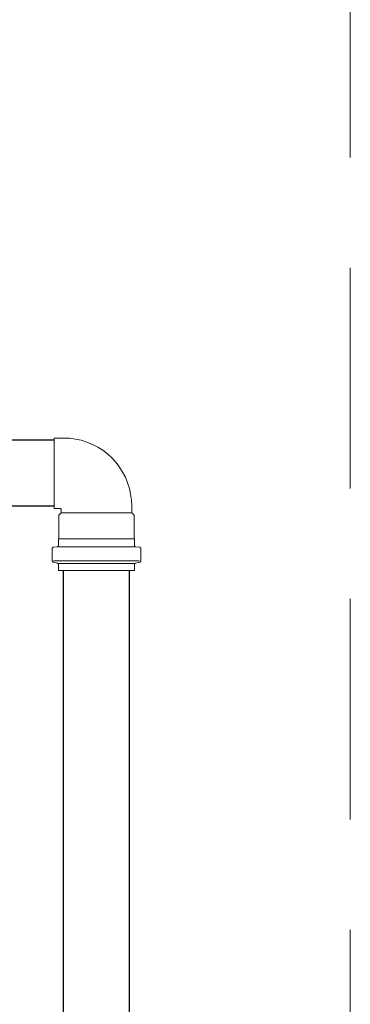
# Model space of a CAD drawing. Header units: millimetres. Extents: x 321 to 585, y -277 to 9.
# Tile 588 of 656: x 364.772 to 365.248, y -95.836 to -94.419. Entities that reach past the tile are written whole.
import ezdxf

# ---------------------------------------------------------------- set-up
doc = ezdxf.new("R2010")
doc.units = ezdxf.units.MM
doc.header["$MEASUREMENT"] = 0
doc.linetypes.add('HIDDEN2', pattern=[0.47625, 0.3175, -0.15875])
for name, color, linetype, lineweight in [('CV-Condutos', 1, 'Continuous', 25), ('DI-Detalhes', 5, 'HIDDEN2', 9), ('Simbolos', 5, 'Continuous', 20), ('Simbolos_int', 2, 'Continuous', 15)]:
    doc.layers.add(name, color=color, linetype=linetype, lineweight=lineweight)

msp = doc.modelspace()

# ---------------------------------------------------------------- linework, layer by layer
at = {"layer": 'CV-Condutos'}
for p, q in [((364.822, -95.0241), (364.33, -95.0241)), ((364.822, -95.1191), (364.33, -95.1191)), ((364.8351, -97.0096), (364.8351, -95.2116)), ((364.9301, -97.0096), (364.9301, -95.2116))]:
    msp.add_line(p, q, dxfattribs=at)
at = {"layer": 'DI-Detalhes'}
msp.add_lwpolyline([(356.3075, -92.8709), (365.2476, -92.8709), (365.2476, -101.7871), (356.3075, -101.7871), (356.3075, -92.8709)], dxfattribs=at)
at = {"layer": 'Simbolos'}
for p, q in [((364.8355, -95.0209), (364.822, -95.0209)), ((364.8299, -95.1223), (364.822, -95.1223)), ((364.8283, -95.1321), (364.8319, -95.1285)), ((364.8319, -95.1285), (364.8319, -95.1243)), ((364.9333, -95.1285), (364.9333, -95.1187)), ((364.9369, -95.1321), (364.9333, -95.1285)), ((364.8283, -95.1657), (364.8283, -95.1321)), ((364.9369, -95.1657), (364.9369, -95.1321)), ((364.8279, -95.1661), (364.8283, -95.1657)), ((364.8279, -95.1754), (364.8279, -95.1661)), ((364.9373, -95.1661), (364.9369, -95.1657)), ((364.9373, -95.1754), (364.9373, -95.1661)), ((364.819, -95.1974), (364.819, -95.1799)), ((364.8209, -95.1779), (364.8261, -95.1774)), ((364.9444, -95.1779), (364.9392, -95.1774)), ((364.9462, -95.1974), (364.9462, -95.1799)), ((364.8205, -95.1994), (364.8265, -95.2009)), ((364.9442, -95.1974), (364.821, -95.1974)), ((364.9448, -95.1994), (364.9388, -95.2009)), ((364.8279, -95.2116), (364.8279, -95.2029)), ((364.9373, -95.2116), (364.8279, -95.2116)), ((364.9373, -95.2116), (364.9373, -95.2029))]:
    msp.add_line(p, q, dxfattribs=at)
for points in [[(364.9333, -95.1187), (364.933, -95.1102), (364.9318, -95.1017), (364.93, -95.0934), (364.9274, -95.0852), (364.9242, -95.0774), (364.9202, -95.0698), (364.9156, -95.0626), (364.9105, -95.0558), (364.9047, -95.0495), (364.8984, -95.0438), (364.8916, -95.0386), (364.8844, -95.034), (364.8769, -95.0301), (364.869, -95.0268), (364.8608, -95.0242), (364.8525, -95.0224), (364.8441, -95.0213), (364.8355, -95.0209)], [(364.8319, -95.1243), (364.8319, -95.1239), (364.8318, -95.1236), (364.8317, -95.1233), (364.8315, -95.123), (364.8312, -95.1228), (364.8309, -95.1226), (364.8306, -95.1224), (364.8303, -95.1223), (364.8299, -95.1223)], [(364.8209, -95.1779), (364.8205, -95.178), (364.8202, -95.1781), (364.8199, -95.1782), (364.8197, -95.1784), (364.8195, -95.1787), (364.8193, -95.179), (364.8191, -95.1793), (364.8191, -95.1796), (364.819, -95.1799)], [(364.8261, -95.1774), (364.8264, -95.1774), (364.8267, -95.1773), (364.827, -95.1771), (364.8273, -95.1769), (364.8275, -95.1767), (364.8277, -95.1764), (364.8278, -95.1761), (364.8279, -95.1758), (364.8279, -95.1754)], [(364.9373, -95.1754), (364.9374, -95.1758), (364.9374, -95.1761), (364.9376, -95.1764), (364.9378, -95.1767), (364.938, -95.1769), (364.9382, -95.1771), (364.9385, -95.1773), (364.9388, -95.1774), (364.9392, -95.1774)], [(364.9462, -95.1799), (364.9462, -95.1796), (364.9461, -95.1793), (364.946, -95.179), (364.9458, -95.1787), (364.9456, -95.1784), (364.9453, -95.1782), (364.945, -95.1781), (364.9447, -95.178), (364.9444, -95.1779)], [(364.819, -95.1974), (364.8191, -95.1977), (364.8191, -95.198), (364.8192, -95.1983), (364.8194, -95.1985), (364.8195, -95.1988), (364.8197, -95.199), (364.82, -95.1991), (364.8202, -95.1993), (364.8205, -95.1994)], [(364.9448, -95.1994), (364.945, -95.1993), (364.9453, -95.1991), (364.9455, -95.199), (364.9457, -95.1988), (364.9459, -95.1985), (364.946, -95.1983), (364.9461, -95.198), (364.9462, -95.1977), (364.9462, -95.1974)], [(364.8279, -95.2029), (364.8279, -95.2026), (364.8278, -95.2023), (364.8277, -95.202), (364.8276, -95.2018), (364.8274, -95.2016), (364.8272, -95.2014), (364.827, -95.2012), (364.8267, -95.2011), (364.8265, -95.201)], [(364.9388, -95.201), (364.9385, -95.2011), (364.9383, -95.2012), (364.938, -95.2014), (364.9378, -95.2016), (364.9377, -95.2018), (364.9375, -95.202), (364.9374, -95.2023), (364.9374, -95.2026), (364.9373, -95.2029)]]:
    msp.add_lwpolyline(points, dxfattribs=at)
at = {"layer": 'Simbolos_int'}
for p, q in [((364.822, -95.1223), (364.822, -95.0209)), ((364.9333, -95.1285), (364.8319, -95.1285)), ((364.9373, -95.1661), (364.8279, -95.1661)), ((364.9373, -95.1773), (364.8279, -95.1773)), ((364.9373, -95.2013), (364.8279, -95.2013))]:
    msp.add_line(p, q, dxfattribs=at)

doc.saveas('drawing.dxf')
